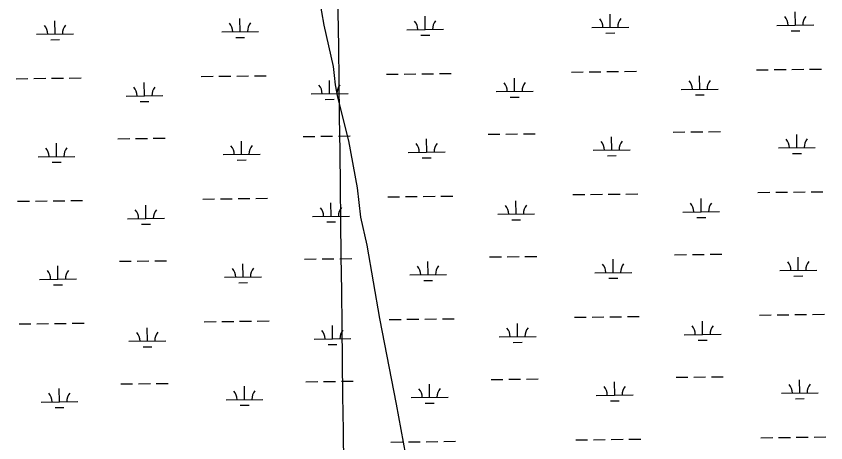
# Model space of a CAD drawing. Extents: x 3694830 to 3732949, y 415201 to 440970.
# Drawn here: x 3719190 to 3721386, y 433332 to 434490 of the extents above; entities that cross this region are included whole.
import ezdxf

# ---------------------------------------------------------------- set-up
doc = ezdxf.new("R2010")
doc.units = 0
for name, color, linetype in [('V-GRID-MAJR', 7, 'Continuous'), ('V-TOPO-SHOR', 7, 'Continuous'), ('V-WETL-SWMP', 7, 'Continuous')]:
    doc.layers.add(name, color=color, linetype=linetype)

msp = doc.modelspace()

# ---------------------------------------------------------------- linework, layer by layer
at = {"layer": 'V-GRID-MAJR'}
msp.add_spline([(3720228.281, 420868.82800000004), (3720155.153, 426926.124), (3720081.987, 432986.504), (3720008.822, 439046.89), (3720008.785, 439049.968)], degree=3, dxfattribs=at)
at = {"layer": 'V-TOPO-SHOR'}
for points in [[(3720115.56, 434023.794), (3720091.91, 434151.83), (3720062.693, 434270.12700000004), (3720056.432, 434303.528), (3720052.955, 434329.273), (3720050.173, 434353.628), (3720025.13, 434464.963), (3720012.611, 434538.724)], [(3720448.659, 432021.02), (3720417.347, 432243.412), (3720358.688, 432596.276), (3720340.967, 432728.853), (3720325.257, 432824.02), (3720312.659, 432891.389), (3720296.968, 432991.89900000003), (3720284.323, 433045.376), (3720278.054, 433088.14400000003), (3720278.142, 433113.793), (3720279.242, 433123.407), (3720280.35, 433135.158), (3720278.261, 433149.06), (3720270.903, 433185.418), (3720246.708, 433299.85000000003), (3720221.519, 433436.726), (3720176.353, 433669.852), (3720141.756, 433868.746), (3720124.911, 433944.679), (3720115.56, 434023.794)]]:
    msp.add_lwpolyline(points, dxfattribs=at)
at = {"layer": 'V-WETL-SWMP'}
for p, q in [((3720299.3093834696, 434453.5426242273), (3720298.8800316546, 434489.54006376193)), ((3720801.181650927, 434459.5285886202), (3720800.7522991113, 434495.5260281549)), ((3721303.0539183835, 434465.5145530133), (3721302.6245665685, 434501.511992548)), ((3719295.5648485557, 434441.5706954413), (3719295.1354967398, 434477.5681349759)), ((3719797.4371160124, 434447.55665983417), (3719797.0077641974, 434483.5540993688)), ((3721253.0574780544, 434464.9182321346), (3721353.050358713, 434466.11087389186)), ((3719747.440675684, 434446.9603389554), (3719847.433556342, 434448.15298071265)), ((3720249.3129431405, 434452.9463033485), (3720349.305823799, 434454.1389451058)), ((3720751.1852105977, 434458.9322677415), (3720851.1780912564, 434460.1249094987)), ((3720789.3665421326, 434443.9555691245), (3720813.3648334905, 434444.2418031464)), ((3721291.2388095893, 434449.9415335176), (3721315.2371009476, 434450.2277675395)), ((3719245.568408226, 434440.9743745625), (3719345.561288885, 434442.16701631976)), ((3719283.7497397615, 434425.9976759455), (3719307.7480311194, 434426.28390996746)), ((3719785.6220072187, 434431.9836403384), (3719809.6202985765, 434432.26987436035)), ((3720287.4942746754, 434437.9696047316), (3720311.4925660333, 434438.2558387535)), ((3720337.894757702, 434333.9233021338), (3720369.8924795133, 434334.30494749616)), ((3720695.7772770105, 434338.19186239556), (3720727.7749988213, 434338.57350775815)), ((3720743.773859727, 434338.7643304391), (3720775.7715815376, 434339.1459758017)), ((3720791.770442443, 434339.3367984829), (3720823.768164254, 434339.7184438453)), ((3720839.7670251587, 434339.9092665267), (3720871.76474697, 434340.2909118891)), ((3721197.6495444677, 434344.1778267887), (3721229.6472662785, 434344.5594721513)), ((3721245.646127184, 434344.7502948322), (3721277.6438489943, 434345.1319401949)), ((3721293.6427099, 434345.32276287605), (3721325.640431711, 434345.7044082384)), ((3721341.639292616, 434345.8952309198), (3721373.637014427, 434346.27687628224)), ((3719190.160474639, 434320.2339692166), (3719222.15819645, 434320.61561457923)), ((3719238.1570573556, 434320.8064372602), (3719270.1547791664, 434321.1880826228)), ((3719286.153640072, 434321.37890530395), (3719318.151361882, 434321.76055066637)), ((3719334.150222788, 434321.9513733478), (3719366.147944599, 434322.33301871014)), ((3719692.0327420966, 434326.2199336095), (3719724.0304639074, 434326.6015789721)), ((3719740.029324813, 434326.7924016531), (3719772.027046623, 434327.17404701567)), ((3719788.025907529, 434327.36486969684), (3719820.02362934, 434327.74651505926)), ((3719836.022490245, 434327.9373377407), (3719868.020212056, 434328.31898310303)), ((3720039.9291868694, 434279.62377823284), (3720039.4998350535, 434315.62121776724)), ((3720193.9050095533, 434332.2058980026), (3720225.902731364, 434332.58754336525)), ((3720241.90159227, 434332.7783660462), (3720273.8993140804, 434333.1600114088)), ((3720289.898174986, 434333.35083409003), (3720321.8958967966, 434333.7324794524)), ((3720541.801454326, 434285.60974262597), (3720541.3721025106, 434321.60718216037)), ((3721043.6737217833, 434291.59570701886), (3721043.2443699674, 434327.59314655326)), ((3719538.0569194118, 434273.63781383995), (3719537.6275675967, 434309.63525337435)), ((3720993.6772814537, 434290.99938613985), (3721093.670162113, 434292.19202789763)), ((3719488.060479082, 434273.04149296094), (3719588.0533597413, 434274.23413471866)), ((3719989.93274654, 434279.02745735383), (3720089.925627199, 434280.22009911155)), ((3720491.8050139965, 434285.01342174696), (3720591.7978946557, 434286.2060635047)), ((3720529.9863455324, 434270.03672313), (3720553.9846368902, 434270.32295715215)), ((3721031.8586129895, 434276.02268752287), (3721055.856904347, 434276.30892154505)), ((3719526.241810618, 434258.06479434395), (3719550.2401019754, 434258.3510283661)), ((3720028.1140780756, 434264.05075873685), (3720052.112369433, 434264.336992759)), ((3719514.0274210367, 434157.9109974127), (3719546.025142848, 434158.2926427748)), ((3719562.0240037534, 434158.48346545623), (3719594.0217255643, 434158.86511081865)), ((3719967.9031057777, 434163.3244937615), (3719999.900827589, 434163.7061391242)), ((3720015.8996884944, 434163.8969618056), (3720047.897410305, 434164.2786071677)), ((3720063.8962712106, 434164.4694298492), (3720095.893993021, 434164.85107521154)), ((3720469.775373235, 434169.3104581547), (3720501.773095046, 434169.6921035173)), ((3720517.771955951, 434169.8829261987), (3720549.769677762, 434170.2645715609)), ((3720565.768538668, 434170.4553942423), (3720597.766260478, 434170.83703960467)), ((3720805.1492791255, 434126.87724981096), (3720804.71992731, 434162.8746893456)), ((3720971.6476406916, 434175.2964225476), (3721003.6453625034, 434175.6780679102)), ((3721019.6442234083, 434175.8688905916), (3721051.641945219, 434176.2505359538)), ((3721067.6408061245, 434176.4413586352), (3721099.638527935, 434176.82300399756)), ((3721307.021546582, 434132.8632142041), (3721306.592194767, 434168.8606537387)), ((3719299.5324767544, 434108.919356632), (3719299.103124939, 434144.9167961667)), ((3719466.030838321, 434157.33852936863), (3719498.0285601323, 434157.7201747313)), ((3719801.404744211, 434114.9053210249), (3719800.975392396, 434150.9027605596)), ((3720303.2770116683, 434120.89128541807), (3720302.8476598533, 434156.8887249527)), ((3719751.4083038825, 434114.30900014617), (3719851.4011845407, 434115.5016419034)), ((3720253.2805713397, 434120.2949645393), (3720353.273451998, 434121.48760629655)), ((3720755.152838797, 434126.2809289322), (3720855.1457194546, 434127.47357068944)), ((3721257.0251062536, 434132.2668933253), (3721357.017986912, 434133.45953508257)), ((3721295.2064377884, 434117.29019470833), (3721319.204729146, 434117.5764287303)), ((3719249.5360364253, 434108.3230357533), (3719349.528917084, 434109.5156775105)), ((3719287.71736796, 434093.3463371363), (3719311.715659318, 434093.6325711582)), ((3719789.5896354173, 434099.3323015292), (3719813.587926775, 434099.61853555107)), ((3720291.4619028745, 434105.3182659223), (3720315.460194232, 434105.6044999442)), ((3720793.3341703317, 434111.3042303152), (3720817.332461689, 434111.59046433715)), ((3720699.7449052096, 434005.54052358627), (3720731.74262702, 434005.9221689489)), ((3720747.7414879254, 434006.11299162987), (3720779.739209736, 434006.49463699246)), ((3720795.7380706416, 434006.68545967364), (3720827.735792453, 434007.06710503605)), ((3720843.734653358, 434007.25792771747), (3720875.7323751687, 434007.6395730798)), ((3721201.617172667, 434011.5264879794), (3721233.614894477, 434011.90813334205)), ((3721249.6137553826, 434012.098956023), (3721281.6114771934, 434012.4806013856)), ((3721297.610338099, 434012.67142406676), (3721329.60805991, 434013.0530694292)), ((3721345.606920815, 434013.2438921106), (3721377.604642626, 434013.62553747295)), ((3719194.128102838, 433987.58263040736), (3719226.125824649, 433987.96427576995)), ((3719242.1246855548, 433988.1550984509), (3719274.122407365, 433988.53674381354)), ((3719290.1212682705, 433988.7275664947), (3719322.1189900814, 433989.1092118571)), ((3719338.117850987, 433989.3000345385), (3719370.115572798, 433989.6816799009)), ((3719696.0003702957, 433993.56859480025), (3719727.998092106, 433993.95024016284)), ((3719743.9969530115, 433994.1410628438), (3719775.9946748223, 433994.52270820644)), ((3719791.9935357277, 433994.7135308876), (3719823.991257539, 433995.09517625)), ((3719839.990118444, 433995.28599893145), (3719871.987840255, 433995.6676442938)), ((3720043.8968150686, 433946.97243942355), (3720043.4674632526, 433982.969878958)), ((3720197.8726377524, 433999.5545591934), (3720229.870359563, 433999.93620455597)), ((3720245.8692204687, 434000.127027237), (3720277.8669422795, 434000.50867259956)), ((3720293.8658031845, 434000.69949528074), (3720325.8635249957, 434001.0811406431)), ((3720341.862385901, 434001.2719633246), (3720373.860107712, 434001.65360868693)), ((3720545.7690825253, 433952.95840381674), (3720545.33973071, 433988.95584335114)), ((3721047.6413499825, 433958.94436820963), (3721047.2119981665, 433994.94180774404)), ((3719542.024547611, 433940.98647503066), (3719541.595195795, 433976.9839145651)), ((3719492.0281072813, 433940.3901541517), (3719592.0209879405, 433941.58279590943)), ((3719993.900374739, 433946.3761185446), (3720093.8932553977, 433947.5687603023)), ((3720495.7726421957, 433952.36208293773), (3720595.765522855, 433953.55472469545)), ((3720997.644909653, 433958.3480473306), (3721097.637790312, 433959.54068908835)), ((3721035.826241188, 433943.37134871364), (3721059.824532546, 433943.65758273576)), ((3719530.209438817, 433925.4134555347), (3719554.2077301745, 433925.69968955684)), ((3720032.0817062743, 433931.3994199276), (3720056.079997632, 433931.68565394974)), ((3720533.953973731, 433937.38538432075), (3720557.952265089, 433937.67161834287)), ((3719971.870733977, 433830.6731549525), (3720003.8684557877, 433831.0548003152)), ((3720019.8673166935, 433831.2456229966), (3720051.865038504, 433831.6272683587)), ((3720067.8638994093, 433831.8180910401), (3720099.86162122, 433832.19973640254)), ((3720473.743001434, 433836.65911934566), (3720505.740723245, 433837.0407647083)), ((3720521.7395841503, 433837.2315873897), (3720553.7373059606, 433837.61323275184)), ((3720569.7361668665, 433837.80405543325), (3720601.7338886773, 433838.1857007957)), ((3720809.116907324, 433794.2259110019), (3720808.6875555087, 433830.2233505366)), ((3720975.6152688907, 433842.64508373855), (3721007.6129907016, 433843.0267291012)), ((3721023.6118516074, 433843.2175517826), (3721055.609573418, 433843.59919714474)), ((3721071.608434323, 433843.7900198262), (3721103.606156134, 433844.17166518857)), ((3721310.9891747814, 433800.2118753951), (3721310.559822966, 433836.2093149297)), ((3719303.500104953, 433776.268017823), (3719303.0707531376, 433812.26545735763)), ((3719469.9984665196, 433824.68719055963), (3719501.996188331, 433825.0688359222)), ((3719517.995049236, 433825.2596586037), (3719549.9927710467, 433825.6413039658)), ((3719565.9916319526, 433825.83212664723), (3719597.9893537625, 433826.2137720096)), ((3719805.3723724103, 433782.2539822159), (3719804.943020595, 433818.2514217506)), ((3720307.2446398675, 433788.239946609), (3720306.8152880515, 433824.2373861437)), ((3720257.2481995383, 433787.6436257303), (3720357.2410801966, 433788.83626748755)), ((3720759.1204669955, 433793.6295901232), (3720859.1133476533, 433794.82223188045)), ((3721260.9927344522, 433799.6155545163), (3721360.9856151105, 433800.8081962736)), ((3719253.5036646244, 433775.6716969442), (3719353.4965452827, 433776.8643387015)), ((3719755.375932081, 433781.6576613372), (3719855.3688127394, 433782.85030309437)), ((3719793.5572636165, 433766.6809627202), (3719817.5555549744, 433766.9671967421)), ((3720295.4295310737, 433772.6669271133), (3720319.427822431, 433772.9531611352)), ((3720797.301798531, 433778.6528915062), (3720821.3000898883, 433778.9391255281)), ((3721299.1740659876, 433784.63885589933), (3721323.172357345, 433784.9250899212)), ((3719291.6849961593, 433760.69499832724), (3719315.6832875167, 433760.9812323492)), ((3721205.584800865, 433678.8751491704), (3721237.582522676, 433679.25679453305)), ((3721253.5813835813, 433679.447617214), (3721285.5791053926, 433679.8292625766)), ((3721301.5779662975, 433680.02008525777), (3721333.5756881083, 433680.4017306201)), ((3721349.574549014, 433680.5925533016), (3721381.5722708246, 433680.97419866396)), ((3719198.095731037, 433654.9312915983), (3719230.0934528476, 433655.31293696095)), ((3719246.092313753, 433655.5037596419), (3719278.090035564, 433655.8854050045)), ((3719294.088896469, 433656.0762276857), (3719326.0866182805, 433656.4578730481)), ((3719342.0854791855, 433656.6486957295), (3719374.0832009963, 433657.03034109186)), ((3719699.9679984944, 433660.91725599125), (3719731.965720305, 433661.29890135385)), ((3719747.96458121, 433661.4897240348), (3719779.9623030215, 433661.8713693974)), ((3719795.961163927, 433662.0621920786), (3719827.9588857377, 433662.443837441)), ((3719843.957746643, 433662.6346601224), (3719875.9554684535, 433663.0163054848)), ((3720201.840265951, 433666.9032203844), (3720233.837987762, 433667.284865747)), ((3720249.8368486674, 433667.4756884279), (3720281.8345704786, 433667.85733379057)), ((3720297.8334313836, 433668.04815647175), (3720329.8311531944, 433668.4298018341)), ((3720345.8300141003, 433668.6206245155), (3720377.8277359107, 433669.00226987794)), ((3720549.736710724, 433620.3070650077), (3720549.307358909, 433656.30450454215)), ((3720703.7125334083, 433672.8891847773), (3720735.710255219, 433673.27083013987)), ((3720751.709116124, 433673.4616528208), (3720783.7068379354, 433673.84329818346)), ((3720799.705698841, 433674.03412086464), (3720831.7034206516, 433674.415766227)), ((3720847.702281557, 433674.6065889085), (3720879.7000033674, 433674.98823427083)), ((3721051.608978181, 433626.2930294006), (3721051.1796263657, 433662.29046893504)), ((3719545.99217581, 433608.33513622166), (3719545.562823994, 433644.33257575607)), ((3720047.8644432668, 433614.32110061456), (3720047.4350914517, 433650.31854014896)), ((3719997.868002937, 433613.72477973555), (3720097.8608835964, 433614.9174214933)), ((3720499.7402703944, 433619.71074412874), (3720599.7331510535, 433620.90338588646)), ((3721001.6125378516, 433625.69670852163), (3721101.6054185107, 433626.88935027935)), ((3721039.793869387, 433610.72000990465), (3721063.792160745, 433611.00624392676)), ((3719495.9957354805, 433607.73881534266), (3719595.9886161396, 433608.9314571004)), ((3719534.177067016, 433592.7621167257), (3719558.1753583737, 433593.04835074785)), ((3720036.0493344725, 433598.74808111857), (3720060.047625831, 433599.03431514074)), ((3720537.9216019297, 433604.73404551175), (3720561.9198932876, 433605.02027953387)), ((3720477.710629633, 433504.0077805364), (3720509.7083514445, 433504.389425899)), ((3720525.707212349, 433504.5802485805), (3720557.70493416, 433504.9618939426)), ((3720573.7037950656, 433505.152716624), (3720605.7015168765, 433505.5343619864)), ((3720979.58289709, 433509.9937449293), (3721011.580618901, 433510.3753902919)), ((3721027.579479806, 433510.5662129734), (3721059.5772016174, 433510.9478583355)), ((3721075.5760625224, 433511.1386810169), (3721107.573784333, 433511.5203263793)), ((3721314.9568029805, 433467.5605365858), (3721314.5274511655, 433503.5579761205)), ((3719307.4677331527, 433443.61667901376), (3719307.0383813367, 433479.6141185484)), ((3719473.966094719, 433492.0358517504), (3719505.9638165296, 433492.417497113)), ((3719521.962677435, 433492.6083197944), (3719553.960399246, 433492.98996515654)), ((3719569.959260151, 433493.180787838), (3719601.956981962, 433493.56243320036)), ((3719809.3400006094, 433449.60264340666), (3719808.9106487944, 433485.6000829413)), ((3719975.838362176, 433498.0218161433), (3720007.8360839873, 433498.4034615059)), ((3720023.834944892, 433498.5942841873), (3720055.8326667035, 433498.9759295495)), ((3720071.8315276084, 433499.1667522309), (3720103.8292494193, 433499.54839759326)), ((3720311.2122680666, 433455.5886077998), (3720310.782916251, 433491.5860473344)), ((3720813.0845355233, 433461.5745721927), (3720812.6551837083, 433497.5720117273)), ((3720261.2158277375, 433454.992286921), (3720361.208708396, 433456.18492867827)), ((3720763.088095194, 433460.9782513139), (3720863.080975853, 433462.17089307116)), ((3721264.9603626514, 433466.9642157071), (3721364.95324331, 433468.15685746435)), ((3719257.471292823, 433443.020358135), (3719357.4641734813, 433444.21299989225)), ((3719759.3435602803, 433449.0063225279), (3719859.336440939, 433450.19896428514)), ((3719797.524891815, 433434.0296239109), (3719821.523183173, 433434.3158579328)), ((3720299.3971592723, 433440.015588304), (3720323.39545063, 433440.301822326)), ((3720801.269426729, 433446.001552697), (3720825.2677180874, 433446.28778671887)), ((3721303.1416941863, 433451.9875170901), (3721327.139985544, 433452.273751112)), ((3719295.6526243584, 433428.043659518), (3719319.6509157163, 433428.3298935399)), ((3721209.552429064, 433346.2238103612), (3721241.550150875, 433346.60545572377)), ((3721257.549011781, 433346.7962784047), (3721289.5467335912, 433347.17792376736)), ((3721305.5455944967, 433347.36874644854), (3721337.5433163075, 433347.7503918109)), ((3721353.542177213, 433347.9412144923), (3721385.539899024, 433348.3228598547)), ((3720205.8078941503, 433334.2518815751), (3720237.805615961, 433334.63352693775)), ((3720253.804476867, 433334.8243496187), (3720285.8021986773, 433335.2059949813)), ((3720301.8010595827, 433335.39681766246), (3720333.7987813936, 433335.7784630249)), ((3720349.797642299, 433335.9692857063), (3720381.7953641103, 433336.35093106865)), ((3720707.6801616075, 433340.237845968), (3720739.6778834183, 433340.61949133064)), ((3720755.6767443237, 433340.8103140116), (3720787.674466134, 433341.1919593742)), ((3720803.67332704, 433341.3827820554), (3720835.6710488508, 433341.7644274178)), ((3720851.6699097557, 433341.9552500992), (3720883.667631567, 433342.33689546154))]:
    msp.add_line(p, q, dxfattribs=at)
for centre, radius, start, end in [((3721247.8092525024, 434465.3304721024), 35.24628790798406, 359.91152952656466, 41.455187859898), ((3721358.2872588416, 434466.6481727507), 35.246287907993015, 139.91152663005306, 181.4551849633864), ((3719742.1924501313, 434447.37257892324), 35.24628790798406, 359.91152952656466, 41.455187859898), ((3719852.6704564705, 434448.6902795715), 35.246287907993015, 139.91152663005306, 181.4551849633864), ((3720244.0647175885, 434453.35854331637), 35.24628790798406, 359.91152952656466, 41.455187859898), ((3720354.5427239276, 434454.6762439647), 35.246287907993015, 139.91152663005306, 181.4551849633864), ((3720745.9369850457, 434459.34450770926), 35.24628790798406, 359.91152952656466, 41.455187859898), ((3720856.4149913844, 434460.6622083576), 35.246287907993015, 139.91152663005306, 181.4551849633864), ((3719240.3201826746, 434441.38661453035), 35.24628790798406, 359.91152952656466, 41.455187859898), ((3719350.7981890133, 434442.7043151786), 35.246287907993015, 139.91152663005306, 181.4551849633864), ((3720988.4290559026, 434291.41162610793), 35.24628790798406, 359.91152952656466, 41.455187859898), ((3721098.9070622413, 434292.72932675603), 35.246287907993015, 139.91152663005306, 181.4551849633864), ((3719482.8122535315, 434273.453732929), 35.24628790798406, 359.91152952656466, 41.455187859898), ((3719593.29025987, 434274.77143357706), 35.246287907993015, 139.91152663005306, 181.4551849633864), ((3719984.6845209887, 434279.4396973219), 35.24628790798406, 359.91152952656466, 41.455187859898), ((3720095.162527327, 434280.75739796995), 35.246287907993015, 139.91152663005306, 181.4551849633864), ((3720486.5567884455, 434285.42566171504), 35.24628790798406, 359.91152952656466, 41.455187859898), ((3720597.034794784, 434286.74336236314), 35.246287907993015, 139.91152663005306, 181.4551849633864), ((3719746.16007833, 434114.72124011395), 35.24628790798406, 359.91152952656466, 41.455187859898), ((3719856.638084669, 434116.0389407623), 35.246287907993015, 139.91152663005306, 181.4551849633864), ((3720248.032345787, 434120.70720450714), 35.24628790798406, 359.91152952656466, 41.455187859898), ((3720358.5103521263, 434122.0249051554), 35.246287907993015, 139.91152663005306, 181.4551849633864), ((3720749.9046132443, 434126.69316890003), 35.24628790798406, 359.91152952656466, 41.455187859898), ((3720860.382619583, 434128.0108695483), 35.246287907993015, 139.91152663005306, 181.4551849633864), ((3721251.776880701, 434132.67913329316), 35.24628790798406, 359.91152952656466, 41.455187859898), ((3721362.2548870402, 434133.9968339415), 35.246287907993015, 139.91152663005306, 181.4551849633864), ((3719244.2878108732, 434108.73527572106), 35.24628790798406, 359.91152952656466, 41.455187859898), ((3719354.7658172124, 434110.0529763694), 35.246287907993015, 139.91152663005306, 181.4551849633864), ((3721102.8746904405, 433960.07798794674), 35.246287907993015, 139.91152663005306, 181.4551849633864), ((3719486.77988173, 433940.80239411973), 35.24628790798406, 359.91152952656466, 41.455187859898), ((3719597.257888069, 433942.12009476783), 35.246287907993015, 139.91152663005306, 181.4551849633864), ((3719988.652149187, 433946.7883585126), 35.24628790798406, 359.91152952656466, 41.455187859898), ((3720099.130155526, 433948.1060591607), 35.246287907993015, 139.91152663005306, 181.4551849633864), ((3720490.524416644, 433952.7743229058), 35.24628790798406, 359.91152952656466, 41.455187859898), ((3720601.0024229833, 433954.09202355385), 35.246287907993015, 139.91152663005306, 181.4551849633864), ((3720992.3966841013, 433958.7602872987), 35.24628790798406, 359.91152952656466, 41.455187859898), ((3720251.9999739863, 433788.0558656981), 35.24628790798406, 359.91152952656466, 41.455187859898), ((3720362.477980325, 433789.3735663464), 35.246287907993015, 139.91152663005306, 181.4551849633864), ((3720753.872241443, 433794.041830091), 35.24628790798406, 359.91152952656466, 41.455187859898), ((3720864.3502477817, 433795.3595307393), 35.246287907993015, 139.91152663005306, 181.4551849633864), ((3721255.7445089, 433800.02779448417), 35.24628790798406, 359.91152952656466, 41.455187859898), ((3721366.222515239, 433801.34549513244), 35.246287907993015, 139.91152663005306, 181.4551849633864), ((3719248.255439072, 433776.08393691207), 35.24628790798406, 359.91152952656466, 41.455187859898), ((3719358.7334454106, 433777.4016375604), 35.246287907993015, 139.91152663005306, 181.4551849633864), ((3719750.127706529, 433782.06990130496), 35.24628790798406, 359.91152952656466, 41.455187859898), ((3719860.605712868, 433783.3876019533), 35.246287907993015, 139.91152663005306, 181.4551849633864), ((3719490.747509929, 433608.15105531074), 35.24628790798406, 359.91152952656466, 41.455187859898), ((3719601.225516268, 433609.4687559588), 35.246287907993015, 139.91152663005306, 181.4551849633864), ((3719992.619777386, 433614.13701970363), 35.24628790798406, 359.91152952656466, 41.455187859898), ((3720103.097783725, 433615.4547203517), 35.246287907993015, 139.91152663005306, 181.4551849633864), ((3720494.4920448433, 433620.12298409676), 35.24628790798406, 359.91152952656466, 41.455187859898), ((3720604.970051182, 433621.44068474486), 35.246287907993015, 139.91152663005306, 181.4551849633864), ((3720996.3643123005, 433626.10894848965), 35.24628790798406, 359.91152952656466, 41.455187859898), ((3721106.8423186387, 433627.42664913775), 35.246287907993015, 139.91152663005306, 181.4551849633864), ((3720255.9676021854, 433455.40452688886), 35.24628790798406, 359.91152952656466, 41.455187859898), ((3720366.4456085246, 433456.7222275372), 35.246287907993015, 139.91152663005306, 181.4551849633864), ((3720757.839869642, 433461.39049128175), 35.24628790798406, 359.91152952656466, 41.455187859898), ((3720868.3178759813, 433462.7081919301), 35.246287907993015, 139.91152663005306, 181.4551849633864), ((3721259.7121370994, 433467.3764556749), 35.24628790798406, 359.91152952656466, 41.455187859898), ((3721370.1901434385, 433468.6941563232), 35.246287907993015, 139.91152663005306, 181.4551849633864), ((3719252.2230672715, 433443.43259810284), 35.24628790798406, 359.91152952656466, 41.455187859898), ((3719362.7010736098, 433444.7502987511), 35.246287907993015, 139.91152663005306, 181.4551849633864), ((3719754.0953347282, 433449.41856249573), 35.24628790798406, 359.91152952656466, 41.455187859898), ((3719864.5733410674, 433450.736263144), 35.246287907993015, 139.91152663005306, 181.4551849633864)]:
    msp.add_arc(centre, radius, start, end, dxfattribs=at)

doc.saveas('drawing.dxf')
